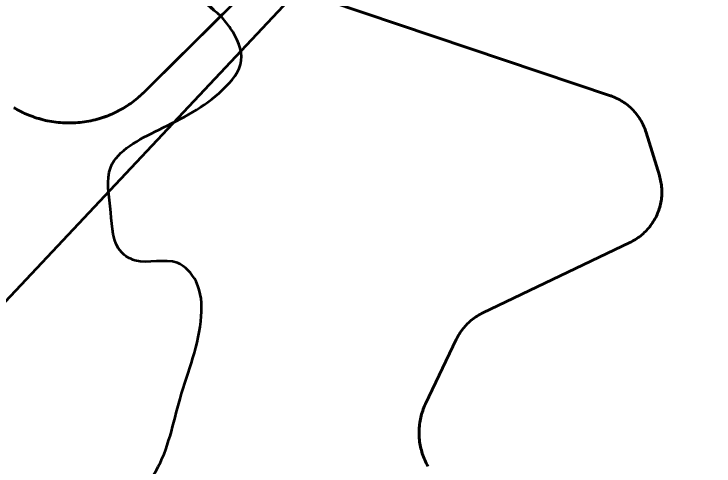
# Model space of a CAD drawing. Extents: x -1643653 to 4543381, y 1624270 to 13878484.
# Drawn here: x 613386 to 614634, y 8969070 to 8969877 of the extents above; entities that cross this region are included whole.
import ezdxf

# ---------------------------------------------------------------- set-up
doc = ezdxf.new("R2010")
doc.units = 0
doc.header["$LTSCALE"] = 200
for name, color, linetype, lineweight in [('1', 7, 'Continuous', 13), ('24', 7, 'Continuous', 25), ('27', 7, 'Continuous', 53), ('28', 7, 'Continuous', 53), ('29', 7, 'Continuous', 13), ('31', 7, 'Continuous', 53), ('60', 7, 'Continuous', 53)]:
    doc.layers.add(name, color=color, linetype=linetype, lineweight=lineweight)

msp = doc.modelspace()

# ---------------------------------------------------------------- linework, layer by layer
at = {"layer": '1', "lineweight": 25}
msp.add_spline([(814781, 9009175.5), (814787.2, 9009173.4), (814796.9, 9009173.4), (814799.4, 9009172.4), (814805.1, 9009174.5), (814805.6, 9009176.5), (814811.7, 9009179.5), (814811.7, 9009179.5), (814801.5, 9009181), (814790.7, 9009181.5), (814784.1, 9009183.1), (814777.4, 9009185.1), (814778.4, 9009175.5)], degree=3, dxfattribs=at)
at = {"layer": '24'}
msp.add_spline([(612786.7, 8968107.3), (612801.6, 8968128.4), (612825.4, 8968137.6), (612841.8, 8968141.2), (612849.1, 8968135.7), (612863.8, 8968104.6), (612885.7, 8968091.8), (612907.7, 8968095.5), (612936.9, 8968110.1), (612958.9, 8968126.6), (613002.8, 8968135.7), (613019.2, 8968144.9), (613052.1, 8968168.7), (613075.9, 8968223.6), (613149.1, 8968256.5), (613222.2, 8968346.2), (613291.7, 8968393.7), (613379.5, 8968463.3), (613410.6, 8968499.9), (613419.7, 8968521.8), (613428.9, 8968573.1), (613434.3, 8968587.7), (613492.9, 8968642.6), (613500.2, 8968675.6), (613500.2, 8968774.4), (613520.8, 8968819.7), (613563.5, 8968810.2), (613601.5, 8968781.7), (613573, 8968914.7), (613639.4, 8969062), (613682.2, 8969190.2), (613720.1, 8969337.5), (613710.7, 8969399.2), (613677.4, 8969432.5), (613601.5, 8969437.2), (613577.7, 8969451.5), (613558.7, 8969522.8), (613558.7, 8969603.5), (613644.2, 8969670), (613758.1, 8969741.3), (613791.3, 8969793.5), (613772.4, 8969850.5), (613667.9, 8969964.5), (613648.9, 8970026.3), (613691.7, 8970145), (613767.6, 8970301.8), (613881.6, 8970377.8), (613929, 8970392), (613962.2, 8970444.3), (613976.5, 8970529.8), (614009.7, 8970567.8), (614047.7, 8970658), (614166.4, 8970700.8), (614261.3, 8970800.5), (614342, 8970890.8), (614437, 8970938.3), (614503.4, 8971071.3), (614560.4, 8971137.8), (614584.1, 8971209.1), (614565.1, 8971304.1), (614531.9, 8971432.3), (614503.4, 8971489.3), (614403.7, 8971541.6), (614384.7, 8971608.1), (614399, 8971741.1), (614508.2, 8971921.6), (614660.1, 8972083.1), (614712.3, 8972154.3), (614750.3, 8972154.3), (614793, 8972097.3), (614854.7, 8972064.1), (614873.7, 8972111.6), (614816.7, 8972387.1), (614812, 8972505.8), (614840.4, 8972594.7), (614887.9, 8972703.9), (614973.4, 8972751.4), (615039.8, 8972760.9), (615187, 8972836.9), (615272.4, 8972998.4), (615315.2, 8973159.9), (615348.4, 8973316.7)], degree=3, dxfattribs=at)
at = {"layer": '27'}
for points in [[(614460.9, 8969726.1), (614458.4, 8969727.3), (614455.8, 8969728.4), (614453.1, 8969729.5), (614450.5, 8969730.4), (614449.2, 8969730.9), (613882.9, 8969922)], [(613882.9, 8969922), (614449.2, 8969730.9), (614450.5, 8969730.4), (614453.1, 8969729.5), (614455.8, 8969728.4), (614458.4, 8969727.3), (614460.9, 8969726.1)], [(613780.6, 8969898.3), (613755, 8969872.9)], [(613755, 8969872.9), (613780.6, 8969898.3)], [(613755, 8969872.9), (613618.1, 8969737.2), (613615.3, 8969734.5), (613612.5, 8969731.8), (613609.6, 8969729.2), (613606.6, 8969726.7), (613603.6, 8969724.2), (613600.6, 8969721.8), (613597.4, 8969719.5), (613594.3, 8969717.2), (613591.1, 8969715), (613587.8, 8969712.8), (613584.5, 8969710.7), (613581.2, 8969708.7), (613577.8, 8969706.7), (613574.4, 8969704.9), (613571, 8969703), (613567.5, 8969701.3), (613564, 8969699.6), (613560.4, 8969698), (613556.8, 8969696.5), (613553.2, 8969695.1), (613549.5, 8969693.7), (613545.9, 8969692.4), (613542.2, 8969691.2), (613538.4, 8969690), (613534.7, 8969688.9), (613530.9, 8969688), (613527.1, 8969687), (613523.3, 8969686.2), (613519.5, 8969685.4), (613515.7, 8969684.8), (613511.8, 8969684.2), (613508, 8969683.6), (613504.1, 8969683.2), (613500.2, 8969682.8), (613496.3, 8969682.5), (613492.4, 8969682.3), (613488.5, 8969682.2), (613484.6, 8969682.2), (613480.7, 8969682.2), (613476.8, 8969682.3), (613472.9, 8969682.5), (613469, 8969682.8), (613465.2, 8969683.1), (613461.3, 8969683.6), (613457.4, 8969684.1), (613453.6, 8969684.7), (613449.7, 8969685.3), (613445.9, 8969686.1), (613442.1, 8969686.9), (613438.3, 8969687.8), (613434.5, 8969688.8), (613430.8, 8969689.9)], [(613430.8, 8969689.9), (613434.5, 8969688.8), (613438.3, 8969687.8), (613442.1, 8969686.9), (613445.9, 8969686.1), (613449.7, 8969685.3), (613453.6, 8969684.7), (613457.4, 8969684.1), (613461.3, 8969683.6), (613465.2, 8969683.1), (613469, 8969682.8), (613472.9, 8969682.5), (613476.8, 8969682.3), (613480.7, 8969682.2), (613484.6, 8969682.2), (613488.5, 8969682.2), (613492.4, 8969682.3), (613496.3, 8969682.5), (613500.2, 8969682.8), (613504.1, 8969683.2), (613508, 8969683.6), (613511.8, 8969684.2), (613515.7, 8969684.8), (613519.5, 8969685.4), (613523.3, 8969686.2), (613527.1, 8969687), (613530.9, 8969688), (613534.7, 8969688.9), (613538.4, 8969690), (613542.2, 8969691.2), (613545.9, 8969692.4), (613549.5, 8969693.7), (613553.2, 8969695.1), (613556.8, 8969696.5), (613560.4, 8969698), (613564, 8969699.6), (613567.5, 8969701.3), (613571, 8969703), (613574.4, 8969704.9), (613577.8, 8969706.7), (613581.2, 8969708.7), (613584.5, 8969710.7), (613587.8, 8969712.8), (613591.1, 8969715), (613594.3, 8969717.2), (613597.4, 8969719.5), (613600.6, 8969721.8), (613603.6, 8969724.2), (613606.6, 8969726.7), (613609.6, 8969729.2), (613612.5, 8969731.8), (613615.3, 8969734.5), (613618.1, 8969737.2), (613755, 8969872.9)], [(614183.2, 8969310.9), (614184.9, 8969313.2), (614186.6, 8969315.4), (614188.4, 8969317.6), (614190.2, 8969319.7), (614192.2, 8969321.8), (614194.1, 8969323.8), (614196.2, 8969325.8), (614198.2, 8969327.7), (614200.4, 8969329.6), (614202.6, 8969331.4), (614204.8, 8969333.1), (614207.1, 8969334.8), (614209.4, 8969336.4), (614211.8, 8969337.9), (614214.2, 8969339.4), (614216.7, 8969340.8), (614219.2, 8969342.1), (614221.7, 8969343.4), (614484.1, 8969469.1), (614486.6, 8969470.3), (614489.1, 8969471.7), (614491.6, 8969473.1), (614494, 8969474.5), (614496.3, 8969476.1), (614498.7, 8969477.7), (614501, 8969479.3), (614503.2, 8969481.1), (614505.4, 8969482.8), (614507.5, 8969484.7), (614509.6, 8969486.6), (614511.6, 8969488.6), (614513.6, 8969490.6), (614515.5, 8969492.7), (614517.4, 8969494.8), (614519.2, 8969497), (614520.9, 8969499.3), (614522.6, 8969501.6), (614524.2, 8969503.9), (614525.7, 8969506.3), (614527.1, 8969508.7), (614528.5, 8969511.2), (614529.9, 8969513.7), (614531.1, 8969516.2), (614532.3, 8969518.8), (614533.4, 8969521.4), (614534.4, 8969524), (614535.4, 8969526.7), (614536.3, 8969529.3), (614537.1, 8969532.1), (614537.8, 8969534.8), (614538.5, 8969537.5), (614539.1, 8969540.3), (614539.6, 8969543.1), (614540, 8969545.9), (614540.3, 8969548.7), (614540.6, 8969551.5), (614540.7, 8969554.3), (614540.8, 8969557.2), (614540.9, 8969560), (614540.8, 8969562.8), (614540.7, 8969565.6), (614540.4, 8969568.5), (614540.1, 8969571.3), (614539.8, 8969574.1), (614539.3, 8969576.9), (614538.8, 8969579.6), (614538.2, 8969582.4), (614537.5, 8969585.2), (614536.7, 8969587.9), (614536.5, 8969588.6), (614512.8, 8969665.5), (614511.9, 8969668.2), (614511, 8969670.9), (614510, 8969673.5), (614508.9, 8969676.1), (614507.7, 8969678.7), (614506.5, 8969681.2), (614505.2, 8969683.7), (614503.8, 8969686.2), (614502.3, 8969688.6), (614500.8, 8969691), (614499.2, 8969693.4), (614497.6, 8969695.7), (614495.8, 8969697.9), (614494.1, 8969700.1), (614492.2, 8969702.3), (614490.3, 8969704.3), (614488.4, 8969706.4), (614486.4, 8969708.4), (614484.3, 8969710.3), (614482.2, 8969712.2), (614480, 8969714), (614477.8, 8969715.7), (614475.5, 8969717.4), (614473.2, 8969719), (614470.8, 8969720.6), (614468.4, 8969722), (614465.9, 8969723.5), (614463.5, 8969724.8), (614460.9, 8969726.1)], [(614460.9, 8969726.1), (614463.5, 8969724.8), (614465.9, 8969723.5), (614468.4, 8969722), (614470.8, 8969720.6), (614473.2, 8969719), (614475.5, 8969717.4), (614477.8, 8969715.7), (614480, 8969714), (614482.2, 8969712.2), (614484.3, 8969710.3), (614486.4, 8969708.4), (614488.4, 8969706.4), (614490.3, 8969704.3), (614492.2, 8969702.3), (614494.1, 8969700.1), (614495.8, 8969697.9), (614497.6, 8969695.7), (614499.2, 8969693.4), (614500.8, 8969691), (614502.3, 8969688.6), (614503.8, 8969686.2), (614505.2, 8969683.7), (614506.5, 8969681.2), (614507.7, 8969678.7), (614508.9, 8969676.1), (614510, 8969673.5), (614511, 8969670.9), (614511.9, 8969668.2), (614512.8, 8969665.5), (614536.5, 8969588.6), (614536.7, 8969587.9), (614537.5, 8969585.2), (614538.2, 8969582.4), (614538.8, 8969579.6), (614539.3, 8969576.9), (614539.8, 8969574.1), (614540.1, 8969571.3), (614540.4, 8969568.5), (614540.7, 8969565.6), (614540.8, 8969562.8), (614540.9, 8969560), (614540.8, 8969557.2), (614540.7, 8969554.3), (614540.6, 8969551.5), (614540.3, 8969548.7), (614540, 8969545.9), (614539.6, 8969543.1), (614539.1, 8969540.3), (614538.5, 8969537.5), (614537.8, 8969534.8), (614537.1, 8969532.1), (614536.3, 8969529.3), (614535.4, 8969526.7), (614534.4, 8969524), (614533.4, 8969521.4), (614532.3, 8969518.8), (614531.1, 8969516.2), (614529.9, 8969513.7), (614528.5, 8969511.2), (614527.1, 8969508.7), (614525.7, 8969506.3), (614524.2, 8969503.9), (614522.6, 8969501.6), (614520.9, 8969499.3), (614519.2, 8969497), (614517.4, 8969494.8), (614515.5, 8969492.7), (614513.6, 8969490.6), (614511.6, 8969488.6), (614509.6, 8969486.6), (614507.5, 8969484.7), (614505.4, 8969482.8), (614503.2, 8969481.1), (614501, 8969479.3), (614498.7, 8969477.7), (614496.3, 8969476.1), (614494, 8969474.5), (614491.6, 8969473.1), (614489.1, 8969471.7), (614486.6, 8969470.3), (614484.1, 8969469.1), (614221.7, 8969343.4), (614219.2, 8969342.1), (614216.7, 8969340.8), (614214.2, 8969339.4), (614211.8, 8969337.9), (614209.4, 8969336.4), (614207.1, 8969334.8), (614204.8, 8969333.1), (614202.6, 8969331.4), (614200.4, 8969329.6), (614198.2, 8969327.7), (614196.2, 8969325.8), (614194.1, 8969323.8), (614192.2, 8969321.8), (614190.2, 8969319.7), (614188.4, 8969317.6), (614186.6, 8969315.4), (614184.9, 8969313.2), (614183.2, 8969310.9)], [(613430.8, 8969689.9), (613427, 8969691), (613423.3, 8969692.2), (613419.7, 8969693.5), (613416, 8969694.9), (613412.4, 8969696.3), (613408.8, 8969697.8), (613405.2, 8969699.4), (613401.7, 8969701.1), (613398.2, 8969702.8), (613394.8, 8969704.6), (613391.3, 8969706.5), (613388, 8969708.4), (613386.2, 8969709.5)], [(613386.2, 8969709.5), (613388, 8969708.4), (613391.3, 8969706.5), (613394.8, 8969704.6), (613398.2, 8969702.8), (613401.7, 8969701.1), (613405.2, 8969699.4), (613408.8, 8969697.8), (613412.4, 8969696.3), (613416, 8969694.9), (613419.7, 8969693.5), (613423.3, 8969692.2), (613427, 8969691), (613430.8, 8969689.9)], [(614124.1, 8969070), (614122.6, 8969072.7), (614121.1, 8969075.5), (614119.8, 8969078.2), (614118.5, 8969081.1), (614117.2, 8969083.9), (614116.1, 8969086.8), (614115, 8969089.7), (614114, 8969092.6), (614113.1, 8969095.6), (614112.3, 8969098.6), (614111.5, 8969101.6), (614110.8, 8969104.6), (614110.2, 8969107.6), (614109.7, 8969110.7), (614109.2, 8969113.7), (614108.8, 8969116.8), (614108.6, 8969119.9), (614108.3, 8969123), (614108.2, 8969126.1), (614108.1, 8969129.2), (614108.2, 8969132.3), (614108.3, 8969135.4), (614108.5, 8969138.5), (614108.7, 8969141.6), (614109.1, 8969144.6), (614109.5, 8969147.7), (614110, 8969150.8), (614110.6, 8969153.8), (614111.2, 8969156.8), (614112, 8969159.8), (614112.8, 8969162.8), (614113.7, 8969165.8), (614114.7, 8969168.7), (614115.7, 8969171.7), (614116.8, 8969174.5), (614118, 8969177.4), (614119.3, 8969180.2), (614119.8, 8969181.4), (614174.6, 8969296.2), (614175.9, 8969298.8), (614177.2, 8969301.3), (614178.6, 8969303.7), (614180.1, 8969306.2), (614181.6, 8969308.5), (614183.2, 8969310.9)], [(614183.2, 8969310.9), (614181.6, 8969308.5), (614180.1, 8969306.2), (614178.6, 8969303.7), (614177.2, 8969301.3), (614175.9, 8969298.8), (614174.6, 8969296.2), (614119.8, 8969181.4), (614119.3, 8969180.2), (614118, 8969177.4), (614116.8, 8969174.5), (614115.7, 8969171.7), (614114.7, 8969168.7), (614113.7, 8969165.8), (614112.8, 8969162.8), (614112, 8969159.8), (614111.2, 8969156.8), (614110.6, 8969153.8), (614110, 8969150.8), (614109.5, 8969147.7), (614109.1, 8969144.6), (614108.7, 8969141.6), (614108.5, 8969138.5), (614108.3, 8969135.4), (614108.2, 8969132.3), (614108.1, 8969129.2), (614108.2, 8969126.1), (614108.3, 8969123), (614108.6, 8969119.9), (614108.8, 8969116.8), (614109.2, 8969113.7), (614109.7, 8969110.7), (614110.2, 8969107.6), (614110.8, 8969104.6), (614111.5, 8969101.6), (614112.3, 8969098.6), (614113.1, 8969095.6), (614114, 8969092.6), (614115, 8969089.7), (614116.1, 8969086.8), (614117.2, 8969083.9), (614118.5, 8969081.1), (614119.8, 8969078.2), (614121.1, 8969075.5), (614122.6, 8969072.7), (614124.1, 8969070)]]:
    msp.add_lwpolyline(points, dxfattribs=at)
for points in [[(613755, 8969872.9), (613667.9, 8969964.5), (613648.9, 8970026.3), (613691.7, 8970145), (613767.6, 8970301.8), (613881.6, 8970377.8), (613929, 8970392), (613962.2, 8970444.3), (613976.5, 8970529.8), (614009.7, 8970567.8), (614047.7, 8970658), (614166.4, 8970700.8), (614261.3, 8970800.5), (614342, 8970890.8), (614437, 8970938.3), (614503.4, 8971071.3), (614560.4, 8971137.8), (614584.1, 8971209.1), (614565.1, 8971304.1), (614531.9, 8971432.3), (614503.4, 8971489.3), (614403.7, 8971541.6), (614384.7, 8971608.1), (614399, 8971741.1), (614508.2, 8971921.6), (614660.1, 8972083.1), (614712.3, 8972154.3), (614750.3, 8972154.3), (614793, 8972097.3), (614854.7, 8972064.1), (614873.7, 8972111.6), (614816.7, 8972387.1), (614812, 8972505.8), (614840.4, 8972594.7), (614887.9, 8972703.9), (614973.4, 8972751.4), (615039.8, 8972760.9), (615101.5, 8972781.3)], [(613755, 8969872.9), (613667.9, 8969964.5), (613648.9, 8970026.3), (613691.7, 8970145), (613767.6, 8970301.8), (613881.6, 8970377.8), (613929, 8970392), (613962.2, 8970444.3), (613976.5, 8970529.8), (614009.7, 8970567.8), (614047.7, 8970658), (614166.4, 8970700.8), (614261.3, 8970800.5), (614342, 8970890.8), (614437, 8970938.3), (614503.4, 8971071.3), (614560.4, 8971137.8), (614584.1, 8971209.1), (614565.1, 8971304.1), (614531.9, 8971432.3), (614503.4, 8971489.3), (614403.7, 8971541.6), (614384.7, 8971608.1), (614399, 8971741.1), (614508.2, 8971921.6), (614660.1, 8972083.1), (614712.3, 8972154.3), (614750.3, 8972154.3), (614793, 8972097.3), (614854.7, 8972064.1), (614873.7, 8972111.6), (614816.7, 8972387.1), (614812, 8972505.8), (614840.4, 8972594.7), (614887.9, 8972703.9), (614973.4, 8972751.4), (615039.8, 8972760.9), (615101.5, 8972781.3)], [(612785.3, 8968112.9), (612801.6, 8968128.4), (612825.4, 8968137.6), (612841.8, 8968141.2), (612849.1, 8968135.7), (612863.8, 8968104.6), (612885.7, 8968091.8), (612907.7, 8968095.5), (612936.9, 8968110.1), (612958.9, 8968126.6), (613002.8, 8968135.7), (613019.2, 8968144.9), (613052.1, 8968168.7), (613075.9, 8968223.6), (613149.1, 8968256.5), (613222.2, 8968346.2), (613291.7, 8968393.7), (613379.5, 8968463.3), (613410.6, 8968499.9), (613419.7, 8968521.8), (613428.9, 8968573.1), (613434.3, 8968587.7), (613492.9, 8968642.6), (613500.2, 8968675.6), (613500.2, 8968774.4), (613520.8, 8968819.7), (613563.5, 8968810.2), (613601.5, 8968781.7), (613573, 8968914.7), (613639.4, 8969062), (613682.2, 8969190.2), (613720.1, 8969337.5), (613710.7, 8969399.2), (613677.4, 8969432.5), (613601.5, 8969437.2), (613577.7, 8969451.5), (613558.7, 8969522.8), (613558.7, 8969603.5), (613644.2, 8969670), (613758.1, 8969741.3), (613791.3, 8969793.5), (613772.4, 8969850.5), (613755, 8969872.9)], [(612785.3, 8968112.9), (612801.6, 8968128.4), (612825.4, 8968137.6), (612841.8, 8968141.2), (612849.1, 8968135.7), (612863.8, 8968104.6), (612885.7, 8968091.8), (612907.7, 8968095.5), (612936.9, 8968110.1), (612958.9, 8968126.6), (613002.8, 8968135.7), (613019.2, 8968144.9), (613052.1, 8968168.7), (613075.9, 8968223.6), (613149.1, 8968256.5), (613222.2, 8968346.2), (613291.7, 8968393.7), (613379.5, 8968463.3), (613410.6, 8968499.9), (613419.7, 8968521.8), (613428.9, 8968573.1), (613434.3, 8968587.7), (613492.9, 8968642.6), (613500.2, 8968675.6), (613500.2, 8968774.4), (613520.8, 8968819.7), (613563.5, 8968810.2), (613601.5, 8968781.7), (613573, 8968914.7), (613639.4, 8969062), (613682.2, 8969190.2), (613720.1, 8969337.5), (613710.7, 8969399.2), (613677.4, 8969432.5), (613601.5, 8969437.2), (613577.7, 8969451.5), (613558.7, 8969522.8), (613558.7, 8969603.5), (613644.2, 8969670), (613758.1, 8969741.3), (613791.3, 8969793.5), (613772.4, 8969850.5), (613755, 8969872.9)]]:
    msp.add_spline(points, degree=3, dxfattribs=at)
at = {"layer": '28'}
for p, q in [((613758.7, 8969876.6), (613618.1, 8969737.2)), ((613618.1, 8969737.2), (613758.7, 8969876.6)), ((613758.7, 8969876.6), (613618.1, 8969737.2))]:
    msp.add_line(p, q, dxfattribs=at)
msp.add_arc((613484.4, 8969872.2), 190, 238.905, 314.7534, dxfattribs=at)
msp.add_arc((613484.4, 8969872.2), 190, 238.905, 314.7534, dxfattribs=at)
msp.add_arc((613484.4, 8969872.2), 190, 238.905, 314.7534, dxfattribs=at)
at = {"layer": '29', "lineweight": 53}
msp.add_line((613618.1, 8969737.2), (613758.7, 8969876.6), dxfattribs=at)
msp.add_arc((613484.4, 8969872.2), 190, 238.905, 314.7534, dxfattribs=at)
at = {"layer": '31'}
msp.add_line((613203, 8969185), (614572.5, 8970642.5), dxfattribs=at)
at = {"layer": '60'}
for points in [[(614460.9, 8969726.1), (614458.4, 8969727.3), (614455.8, 8969728.4), (614453.1, 8969729.5), (614450.5, 8969730.4), (614449.2, 8969730.9), (613882.9, 8969922)], [(613780.6, 8969898.3), (613618.1, 8969737.2), (613615.3, 8969734.5), (613612.5, 8969731.8), (613609.6, 8969729.2), (613606.6, 8969726.7), (613603.6, 8969724.2), (613600.6, 8969721.8), (613597.4, 8969719.5), (613594.3, 8969717.2), (613591.1, 8969715), (613587.8, 8969712.8), (613584.5, 8969710.7), (613581.2, 8969708.7), (613577.8, 8969706.7), (613574.4, 8969704.9), (613571, 8969703), (613567.5, 8969701.3), (613564, 8969699.6), (613560.4, 8969698), (613556.8, 8969696.5), (613553.2, 8969695.1), (613549.5, 8969693.7), (613545.9, 8969692.4), (613542.2, 8969691.2), (613538.4, 8969690), (613534.7, 8969688.9), (613530.9, 8969688), (613527.1, 8969687), (613523.3, 8969686.2), (613519.5, 8969685.4), (613515.7, 8969684.8), (613511.8, 8969684.2), (613508, 8969683.6), (613504.1, 8969683.2), (613500.2, 8969682.8), (613496.3, 8969682.5), (613492.4, 8969682.3), (613488.5, 8969682.2), (613484.6, 8969682.2), (613480.7, 8969682.2), (613476.8, 8969682.3), (613472.9, 8969682.5), (613469, 8969682.8), (613465.2, 8969683.1), (613461.3, 8969683.6), (613457.4, 8969684.1), (613453.6, 8969684.7), (613449.7, 8969685.3), (613445.9, 8969686.1), (613442.1, 8969686.9), (613438.3, 8969687.8), (613434.5, 8969688.8), (613430.8, 8969689.9)], [(614183.2, 8969310.9), (614184.9, 8969313.2), (614186.6, 8969315.4), (614188.4, 8969317.6), (614190.2, 8969319.7), (614192.2, 8969321.8), (614194.1, 8969323.8), (614196.2, 8969325.8), (614198.2, 8969327.7), (614200.4, 8969329.6), (614202.6, 8969331.4), (614204.8, 8969333.1), (614207.1, 8969334.8), (614209.4, 8969336.4), (614211.8, 8969337.9), (614214.2, 8969339.4), (614216.7, 8969340.8), (614219.2, 8969342.1), (614221.7, 8969343.4), (614484.1, 8969469.1), (614486.6, 8969470.3), (614489.1, 8969471.7), (614491.6, 8969473.1), (614494, 8969474.5), (614496.3, 8969476.1), (614498.7, 8969477.7), (614501, 8969479.3), (614503.2, 8969481.1), (614505.4, 8969482.8), (614507.5, 8969484.7), (614509.6, 8969486.6), (614511.6, 8969488.6), (614513.6, 8969490.6), (614515.5, 8969492.7), (614517.4, 8969494.8), (614519.2, 8969497), (614520.9, 8969499.3), (614522.6, 8969501.6), (614524.2, 8969503.9), (614525.7, 8969506.3), (614527.1, 8969508.7), (614528.5, 8969511.2), (614529.9, 8969513.7), (614531.1, 8969516.2), (614532.3, 8969518.8), (614533.4, 8969521.4), (614534.4, 8969524), (614535.4, 8969526.7), (614536.3, 8969529.3), (614537.1, 8969532.1), (614537.8, 8969534.8), (614538.5, 8969537.5), (614539.1, 8969540.3), (614539.6, 8969543.1), (614540, 8969545.9), (614540.3, 8969548.7), (614540.6, 8969551.5), (614540.7, 8969554.3), (614540.8, 8969557.2), (614540.9, 8969560), (614540.8, 8969562.8), (614540.7, 8969565.6), (614540.4, 8969568.5), (614540.1, 8969571.3), (614539.8, 8969574.1), (614539.3, 8969576.9), (614538.8, 8969579.6), (614538.2, 8969582.4), (614537.5, 8969585.2), (614536.7, 8969587.9), (614536.5, 8969588.6), (614512.8, 8969665.5), (614511.9, 8969668.2), (614511, 8969670.9), (614510, 8969673.5), (614508.9, 8969676.1), (614507.7, 8969678.7), (614506.5, 8969681.2), (614505.2, 8969683.7), (614503.8, 8969686.2), (614502.3, 8969688.6), (614500.8, 8969691), (614499.2, 8969693.4), (614497.6, 8969695.7), (614495.8, 8969697.9), (614494.1, 8969700.1), (614492.2, 8969702.3), (614490.3, 8969704.3), (614488.4, 8969706.4), (614486.4, 8969708.4), (614484.3, 8969710.3), (614482.2, 8969712.2), (614480, 8969714), (614477.8, 8969715.7), (614475.5, 8969717.4), (614473.2, 8969719), (614470.8, 8969720.6), (614468.4, 8969722), (614465.9, 8969723.5), (614463.5, 8969724.8), (614460.9, 8969726.1)], [(613430.8, 8969689.9), (613427, 8969691), (613423.3, 8969692.2), (613419.7, 8969693.5), (613416, 8969694.9), (613412.4, 8969696.3), (613408.8, 8969697.8), (613405.2, 8969699.4), (613401.7, 8969701.1), (613398.2, 8969702.8), (613394.8, 8969704.6), (613391.3, 8969706.5), (613388, 8969708.4), (613386.2, 8969709.5)], [(614124.1, 8969070), (614122.6, 8969072.7), (614121.1, 8969075.5), (614119.8, 8969078.2), (614118.5, 8969081.1), (614117.2, 8969083.9), (614116.1, 8969086.8), (614115, 8969089.7), (614114, 8969092.6), (614113.1, 8969095.6), (614112.3, 8969098.6), (614111.5, 8969101.6), (614110.8, 8969104.6), (614110.2, 8969107.6), (614109.7, 8969110.7), (614109.2, 8969113.7), (614108.8, 8969116.8), (614108.6, 8969119.9), (614108.3, 8969123), (614108.2, 8969126.1), (614108.1, 8969129.2), (614108.2, 8969132.3), (614108.3, 8969135.4), (614108.5, 8969138.5), (614108.7, 8969141.6), (614109.1, 8969144.6), (614109.5, 8969147.7), (614110, 8969150.8), (614110.6, 8969153.8), (614111.2, 8969156.8), (614112, 8969159.8), (614112.8, 8969162.8), (614113.7, 8969165.8), (614114.7, 8969168.7), (614115.7, 8969171.7), (614116.8, 8969174.5), (614118, 8969177.4), (614119.3, 8969180.2), (614119.8, 8969181.4), (614174.6, 8969296.2), (614175.9, 8969298.8), (614177.2, 8969301.3), (614178.6, 8969303.7), (614180.1, 8969306.2), (614181.6, 8969308.5), (614183.2, 8969310.9)]]:
    msp.add_lwpolyline(points, dxfattribs=at)

doc.saveas('drawing.dxf')
